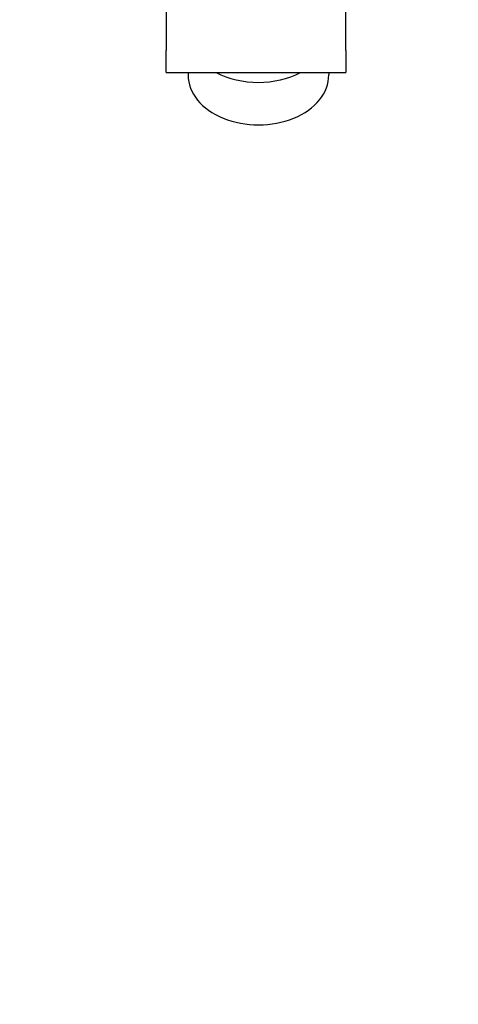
# Model space of a CAD drawing. Header units: inches. Extents: x 36 to 1719, y -84 to 1122.
# Tile 475 of 571: x 651.4 to 655.79, y 800.68 to 810.53. Entities that reach past the tile are written whole.
import ezdxf

# ---------------------------------------------------------------- set-up
doc = ezdxf.new("R2010")
doc.units = ezdxf.units.IN
doc.header["$LTSCALE"] = 48
doc.header["$MEASUREMENT"] = 0
doc.layers.add('Dimension (ANSI)', color=7, linetype='Continuous', lineweight=25)
doc.layers.add('Visible (ANSI)', color=7, linetype='Continuous', lineweight=30)
doc.styles.add('Note Text (ANSI)', font='tahoma.ttf')
doc.dimstyles.new('Architectural (ANSI)', dxfattribs={"dimscale": 48, "dimtxt": 0.125, "dimasz": 0.098425, "dimexe": 0.125, "dimexo": 0.0625, "dimgap": 0.031496, "dimtad": 0, "dimtih": 1, "dimtoh": 1, "dimdec": 4, "dimrnd": 1e-08, "dimzin": 3, "dimdsep": 46, "dimlunit": 4, "dimtxsty": 'Note Text (ANSI)', "dimcen": 0.09, "dimdle": 0.393701, "dimclrd": 256, "dimclre": 256, "dimclrt": 256, "dimadec": 0, "dimazin": 3, "dimtfac": 0.96, "dimtofl": 0, "dimtmove": 0, "dimatfit": 3, "dimfxl": 1, "dimfrac": 2, "dimtolj": 1, "dimtzin": 12, "dimlwd": -1, "dimlwe": -1, "dimarcsym": 0})

# ---------------------------------------------------------------- blocks, each defined once
blk = doc.blocks.new('*D22')
at = {"layer": 'Defpoints', "color": 0, "transparency": 16777216}
for p in [(702.0142, 1001.0529), (609.7408, 760.4914), (738.9177, 760.4914)]:
    blk.add_point(p, dxfattribs=at)
at = {"layer": 'Dimension (ANSI)', "transparency": 16777216}
for p, q in [((699.0142, 1001.0529), (603.7408, 1001.0529)), ((609.7408, 996.3285), (609.7408, 900.5717)), ((609.7408, 765.2158), (609.7408, 889.9726)), ((735.9177, 760.4914), (603.7408, 760.4914))]:
    blk.add_line(p, q, dxfattribs=at)
for points in [[(608.9534, 996.3285), (610.5282, 996.3285), (609.7408, 1001.0529)], [(608.9534, 765.2158), (610.5282, 765.2158), (609.7408, 760.4914)]]:
    blk.add_solid(points, dxfattribs=at)
at = {"layer": 'Dimension (ANSI)', "transparency": 16777216, "insert": (589.7824, 899.0599), "char_height": 6, "attachment_point": 1, "style": 'Note Text (ANSI)'}
blk.add_mtext('\\A1;20\'-0 9/16"', dxfattribs=at)

msp = doc.modelspace()

# ---------------------------------------------------------------- linework, layer by layer
at = {"layer": 'Visible (ANSI)'}
for p, q in [((652.87015, 812.42848), (652.87015, 810.21877)), ((654.66768, 810.21877), (654.66768, 812.42848)), ((652.87015, 809.9991), (652.87015, 810.21877)), ((654.66768, 810.21877), (654.66768, 809.9991)), ((652.87015, 809.9991), (654.6674, 809.9991)), ((653.0889, 809.9991), (653.0889, 809.97084)), ((654.49638, 809.9991), (654.49646, 809.97302))]:
    msp.add_line(p, q, dxfattribs=at)
for centre, major_axis, start_param, end_param in [((653.79268, 809.97138), (-0.70378, -0.00109), 6.2820913, 9.425872), ((653.79202, 810.39609), (0.70312, 0.00109), 4.0641664, 5.3562354)]:
    msp.add_ellipse(centre, major_axis=major_axis, ratio=0.7071064, start_param=start_param, end_param=end_param, dxfattribs=at)
msp.add_open_spline([(654.6674, 809.9991), (654.6675, 809.9991), (654.66759, 809.9991), (654.66768, 809.9991)], degree=3, dxfattribs=at)

# ---------------------------------------------------------------- dimensions: what is measured, and where the dimension line sits
at = {"layer": 'Dimension (ANSI)'}
dim = msp.add_linear_dim(base=(609.7408, 760.4914), p1=(702.01418, 1001.0529), p2=(738.91768, 760.4914), angle=270, dimstyle='Architectural (ANSI)', override={"dimgap": 0.031496, "dimdec": 4, "dimlfac": 1, "dimtol": 0, "dimlim": 0, "dimtp": 0, "dimtm": 0, "dimtdec": 2, "dimatfit": 1}, dxfattribs=at)
dim.commit()
dim.dimension.update_dxf_attribs({"geometry": '*D22', "text_midpoint": (609.7408, 895.27215), "dimtype": 160})

doc.saveas('drawing.dxf')
